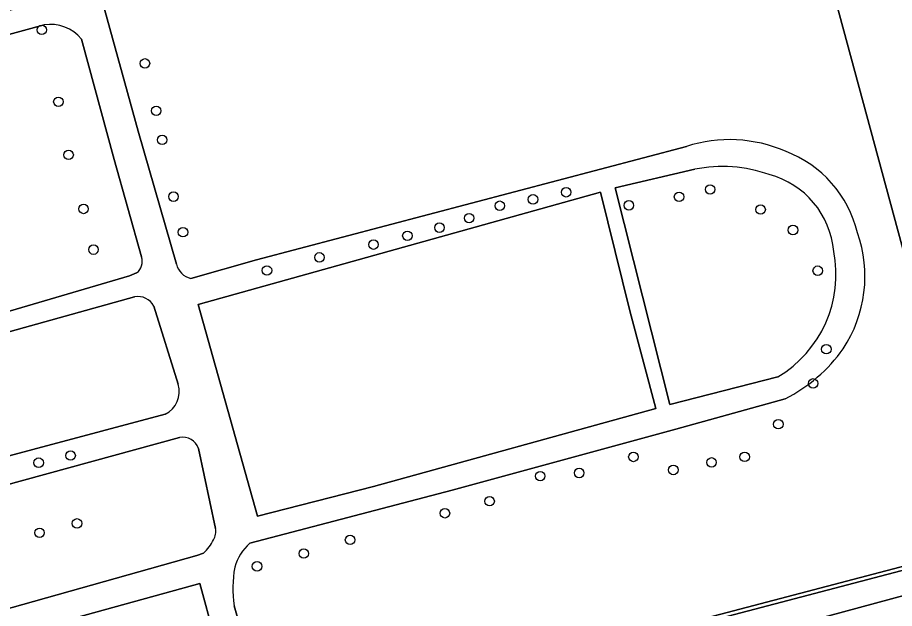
# Model space of a CAD drawing. Extents: x 159053 to 160042, y 380449 to 381423.
# Drawn here: x 159317.3 to 159407.8, y 380858.2 to 380919.1 of the extents above; entities that cross this region are included whole.
import ezdxf

# ---------------------------------------------------------------- set-up
doc = ezdxf.new("R2010")
doc.units = 0
for name, color, linetype in [('IMGEO_Boom', 7, 'Continuous'), ('IMGEO_Erf', 7, 'Continuous'), ('IMGEO_Groenvoorziening', 7, 'Continuous'), ('IMGEO_Haag', 7, 'Continuous'), ('IMGEO_Rijbaan_lokaal_open', 7, 'Continuous'), ('IMGEO_Voetpad_gesloten', 7, 'Continuous')]:
    doc.layers.add(name, color=color, linetype=linetype)

msp = doc.modelspace()

# ---------------------------------------------------------------- linework, layer by layer
at = {"layer": 'IMGEO_Boom'}
for centre in [(159319.78, 380917.857), (159330.428, 380914.397), (159321.491, 380910.44), (159331.593, 380909.508), (159332.204, 380906.508), (159322.548, 380904.956), (159388.77, 380901.396), (159333.375, 380900.65), (159370.486, 380900.37), (159373.908, 380901.099), (159385.562, 380900.63), (159324.088, 380899.382), (159367.059, 380899.713), (159380.385, 380899.754), (159393.983, 380899.316), (159363.888, 380898.436), (159334.354, 380896.981), (159357.519, 380896.612), (159360.825, 380897.451), (159397.324, 380897.208), (159354.02, 380895.7), (159325.116, 380895.183), (159348.442, 380894.387), (159343.024, 380893.04), (159399.876, 380893.012), (159400.766, 380884.907), (159399.397, 380881.386), (159395.811, 380877.174), (159319.455, 380873.204), (159322.753, 380873.941), (159380.849, 380873.798), (159388.913, 380873.234), (159392.334, 380873.803), (159384.971, 380872.453), (159371.23, 380871.817), (159375.251, 380872.141), (159366.008, 380869.225), (159361.396, 380867.984), (159323.414, 380866.943), (159319.547, 380865.976), (159351.601, 380865.242), (159346.821, 380863.827), (159341.996, 380862.511)]:
    msp.add_circle(centre, 0.489, dxfattribs=at)
at = {"layer": 'IMGEO_Erf'}
msp.add_lwpolyline([(159408.965, 380964.525), (159406.59, 380964.068), (159401.237, 380962.888), (159388.835, 380959.508), (159387.783, 380959.221), (159399.303, 380929.877), (159412.172, 380882.306), (159415.898, 380867.448), (159416.608, 380864.597), (159416.656, 380864.403), (159417.452, 380863.784), (159418.791, 380864.086), (159429.053, 380866.431)], dxfattribs=at)
at = {"layer": 'IMGEO_Groenvoorziening'}
for points in [[(159399.303, 380929.877), (159387.783, 380959.221), (159387.631, 380959.18), (159341.965, 380946.733), (159341.887, 380946.995), (159339.487, 380946.33), (159328.909, 380943.398), (159328.986, 380943.085), (159329.79, 380940.182), (159342.47, 380943.578), (159343.08, 380941.319), (159339.103, 380940.246), (159321.951, 380935.618), (159329.744, 380907.422), (159333.685, 380893.692)], [(159321.643, 380924.103), (159318.603, 380934.661), (159305.427, 380930.949), (159298.973, 380929.13), (159298.341, 380931.373), (159308.663, 380934.21), (159308.52, 380934.729), (159307.969, 380936.734), (159307.839, 380937.207), (159309.118, 380937.568), (159309.054, 380937.802), (159296.42, 380934.314), (159296.448, 380934.184), (159194.979, 380906.143), (159220.802, 380811.72), (159340.546, 380844.447), (159336.09, 380860.753), (159223.202, 380829.611), (159222.554, 380831.933), (159236.663, 380835.876), (159259.546, 380842.271), (159305.824, 380855.205), (159335.776, 380863.627), (159336.487, 380863.886)], [(159339.63, 380858.444), (159343.386, 380845.223), (159357.481, 380849.075), (159416.608, 380864.597), (159415.898, 380867.448), (159412.172, 380882.306), (159399.303, 380929.877)], [(159320.026, 380918.376), (159301.8, 380913.396), (159279.05, 380906.957), (159221.084, 380890.807), (159206.081, 380886.572), (159205.42, 380889.01), (159218.379, 380892.522), (159318.679, 380920.497)], [(159330.062, 380894.429), (159327.242, 380904.497), (159323.868, 380916.899)], [(159378.145, 380851.195), (159380.699, 380851.901), (159412.443, 380860.514), (159415.366, 380861.29), (159417.874, 380861.883), (159417.452, 380863.784), (159416.656, 380864.403), (159416.707, 380864.21), (159357.585, 380848.689), (159343.492, 380844.837), (159340.652, 380844.061), (159220.908, 380811.334), (159220.855, 380811.527), (159220.802, 380811.72), (159194.979, 380906.143), (159194.248, 380908.271), (159191.665, 380904.574), (159202.148, 380866.415), (159202.911, 380863.663), (159207.936, 380845.286), (159216.661, 380813.316)], [(159335.149, 380892.22), (159341.93, 380894.125), (159386.334, 380905.827)], [(159387.187, 380903.476), (159378.973, 380901.568), (159384.606, 380879.221), (159395.76, 380882.055)], [(159282.939, 380878.986), (159328.837, 380892.489), (159329.571, 380892.785)], [(159329.363, 380890.319), (159215.414, 380858.587), (159214.877, 380860.524), (159246.237, 380869.205), (159282.939, 380878.986)], [(159333.868, 380881.296), (159331.354, 380889.361)], [(159396.523, 380879.805), (159385.235, 380876.663), (159362.137, 380870.378), (159341.257, 380864.901)], [(159334.008, 380875.804), (159237.928, 380849.486), (159217.706, 380844.023), (159217.056, 380846.293), (159236.063, 380851.742), (159312.249, 380872.804), (159332.513, 380878.217)], [(159337.72, 380866.427), (159335.957, 380874.673)]]:
    msp.add_lwpolyline(points, dxfattribs=at)
for points in [[(159335.908, 380889.519), (159342.047, 380867.671), (159354.036, 380870.737), (159383.148, 380878.795), (159380.497, 380888.855), (159377.447, 380901.125)], [(159416.656, 380864.403), (159416.608, 380864.597), (159357.481, 380849.075), (159343.386, 380845.223), (159340.546, 380844.447), (159220.802, 380811.72), (159220.855, 380811.527), (159220.908, 380811.334), (159340.652, 380844.061), (159343.492, 380844.837), (159357.585, 380848.689), (159416.707, 380864.21)]]:
    msp.add_lwpolyline(points, close=True, dxfattribs=at)
for centre, radius, start, end in [((159320.639, 380914.236), 4.185, 39.5164, 98.42657), ((159390.786, 380892.062), 14.467, 66.48888, 107.92217), ((159392.297, 380894.073), 12.034, 13.75175, 69.26828), ((159390.025, 380889.238), 14.518, 70.53191, 101.27139), ((159392.587, 380894.246), 8.973, 4.84338, 75.3063), ((159391.2, 380892.431), 13.555, 326.50072, 19.39991), ((159328.699, 380893.941), 1.448, 307.0325, 19.70975), ((159389.461, 380892.62), 12.3, 300.80352, 11.17629), ((159335.586, 380894.118), 1.948, 192.64235, 257.04541), ((159329.684, 380888.438), 1.908, 28.92859, 99.68093), ((159389.146, 380894.43), 16.38, 296.76781, 324.63801), ((159331.383, 380880.552), 2.594, 295.82308, 16.67044), ((159334.338, 380874.129), 1.708, 18.58939, 101.15763), ((159336.055, 380866.133), 1.691, 328.65643, 10.02176), ((159333.31, 380867.296), 4.66, 312.9728, 334.00157), ((159344.974, 380860.829), 5.513, 132.38939, 163.30225), ((159352.308, 380860.228), 12.803, 170.17247, 188.00877)]:
    msp.add_arc(centre, radius, start, end, dxfattribs=at)
at = {"layer": 'IMGEO_Haag'}
msp.add_lwpolyline([(159416.656, 380864.403), (159416.608, 380864.597), (159357.481, 380849.075), (159343.386, 380845.223), (159340.546, 380844.447), (159220.802, 380811.72), (159220.855, 380811.527), (159220.908, 380811.334), (159340.652, 380844.061), (159343.492, 380844.837), (159357.585, 380848.689), (159416.707, 380864.21)], close=True, dxfattribs=at)
at = {"layer": 'IMGEO_Rijbaan_lokaal_open'}
msp.add_lwpolyline([(159429.314, 380864.482), (159420.414, 380862.437), (159419.224, 380862.163), (159417.874, 380861.883), (159415.366, 380861.29), (159412.443, 380860.514), (159380.699, 380851.901), (159381.803, 380847.893), (159390.372, 380850.232), (159405.799, 380854.42)], dxfattribs=at)
at = {"layer": 'IMGEO_Voetpad_gesloten'}
for points in [[(159333.685, 380893.692), (159329.744, 380907.422), (159321.951, 380935.618), (159321.301, 380937.971), (159317.888, 380937.146), (159318.603, 380934.661), (159321.643, 380924.103)], [(159318.679, 380920.497), (159218.379, 380892.522), (159205.42, 380889.01), (159206.081, 380886.572), (159221.084, 380890.807), (159279.05, 380906.957), (159301.8, 380913.396), (159320.026, 380918.376)], [(159323.868, 380916.899), (159327.242, 380904.497), (159330.062, 380894.429)], [(159386.334, 380905.827), (159341.93, 380894.125), (159335.149, 380892.22)], [(159378.973, 380901.568), (159387.187, 380903.476)], [(159395.76, 380882.055), (159384.606, 380879.221), (159378.973, 380901.568)], [(159329.571, 380892.785), (159328.837, 380892.489), (159282.939, 380878.986), (159246.237, 380869.205), (159214.877, 380860.524), (159215.414, 380858.587), (159329.363, 380890.319)], [(159331.354, 380889.361), (159333.868, 380881.296)], [(159341.257, 380864.901), (159362.137, 380870.378), (159385.235, 380876.663), (159396.523, 380879.805)], [(159332.513, 380878.217), (159312.249, 380872.804), (159236.063, 380851.742), (159217.056, 380846.293), (159217.706, 380844.023), (159237.928, 380849.486), (159334.008, 380875.804)], [(159335.957, 380874.673), (159337.72, 380866.427)], [(159336.487, 380863.886), (159335.776, 380863.627), (159305.824, 380855.205), (159259.546, 380842.271), (159236.663, 380835.876), (159222.554, 380831.933), (159223.202, 380829.611), (159336.09, 380860.753), (159340.546, 380844.447), (159343.386, 380845.223), (159339.63, 380858.444)]]:
    msp.add_lwpolyline(points, dxfattribs=at)
msp.add_lwpolyline([(159377.447, 380901.125), (159380.497, 380888.855), (159383.148, 380878.795), (159354.036, 380870.737), (159342.047, 380867.671), (159335.908, 380889.519)], close=True, dxfattribs=at)
for centre, radius, start, end in [((159320.639, 380914.236), 4.185, 39.5164, 98.42657), ((159390.786, 380892.062), 14.467, 66.48888, 107.92217), ((159392.297, 380894.073), 12.034, 13.75175, 69.26828), ((159390.025, 380889.238), 14.518, 70.53191, 101.27139), ((159392.587, 380894.246), 8.973, 4.84338, 75.3063), ((159391.2, 380892.431), 13.555, 326.50072, 19.39991), ((159328.699, 380893.941), 1.448, 307.0325, 19.70975), ((159389.461, 380892.62), 12.3, 300.80352, 11.17629), ((159335.586, 380894.118), 1.948, 192.64235, 257.04541), ((159329.684, 380888.438), 1.908, 28.92859, 99.68093), ((159389.146, 380894.43), 16.38, 296.76781, 324.63801), ((159331.383, 380880.552), 2.594, 295.82308, 16.67044), ((159334.338, 380874.129), 1.708, 18.58939, 101.15763), ((159336.055, 380866.133), 1.691, 328.65643, 10.02176), ((159333.31, 380867.296), 4.66, 312.9728, 334.00157), ((159344.974, 380860.829), 5.513, 132.38939, 163.30225), ((159352.308, 380860.228), 12.803, 170.17247, 188.00877)]:
    msp.add_arc(centre, radius, start, end, dxfattribs=at)

doc.saveas('drawing.dxf')
